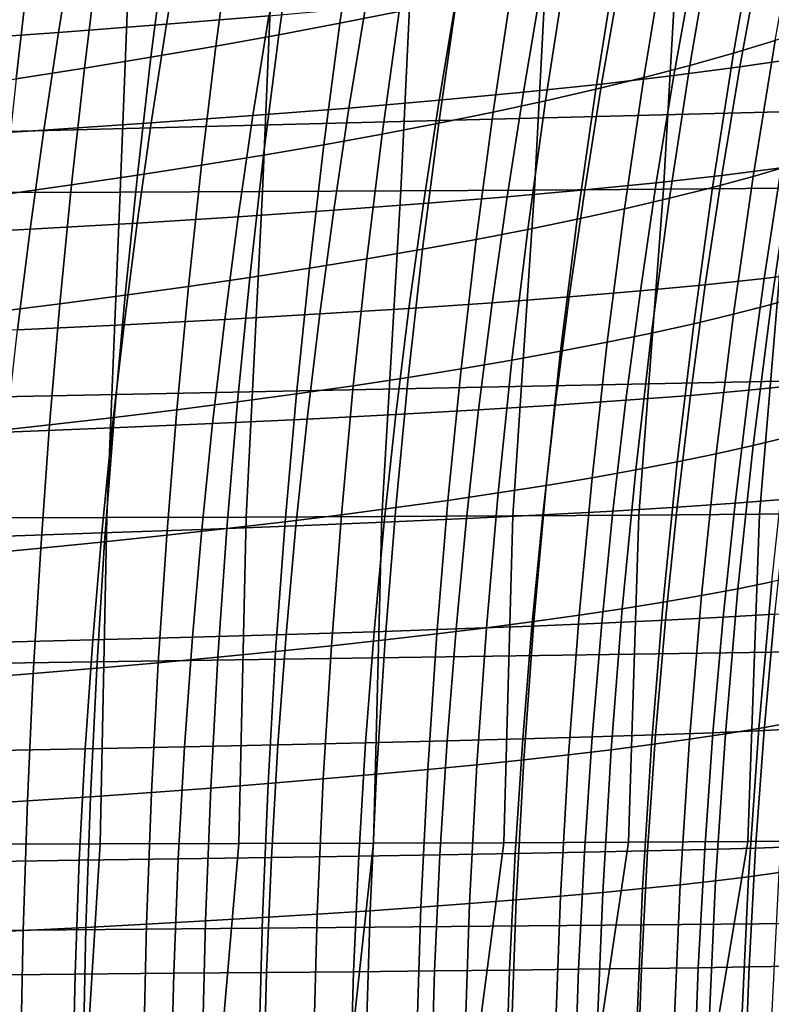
# Model space of a CAD drawing. Header units: metres. Extents: x -248 to 28, y -28 to 28.
# Tile 315 of 507: x -31.34 to -28.32, y 1.32 to 5.27. Entities that reach past the tile are written whole.
import ezdxf

# ---------------------------------------------------------------- set-up
doc = ezdxf.new("R2010")
doc.units = ezdxf.units.M
doc.layers.add('solid_10_061_053_XXX', color=7, linetype='CONTINUOUS')

msp = doc.modelspace()

# ---------------------------------------------------------------- linework, layer by layer
at = {"layer": 'solid_10_061_053_XXX'}
for points in [[(-24.507418, 6.093462, 164.818771), (-31.911707, 5.865194, 166.732239), (-31.86268, 4.810266, 166.928314), (-24.453493, 4.99894, 165.034485)], [(-29.207668, 5.889714, 158.458038), (-28.682396, 5.893461, 158.103165), (-28.758091, 4.590856, 157.938187), (-29.275602, 4.586991, 158.297058)], [(-28.682396, 5.893461, 158.103165), (-28.177883, 5.897862, 157.717789), (-28.262476, 4.595322, 157.548676), (-28.758091, 4.590856, 157.938187)], [(-31.47916, 5.880656, 159.5569), (-30.889435, 5.882091, 159.331528), (-30.940308, 4.578993, 159.17984), (-31.526081, 4.577524, 159.406723)], [(-30.889435, 5.882091, 159.331528), (-30.313047, 5.884058, 159.072891), (-30.368656, 4.58106, 158.918777), (-30.940308, 4.578993, 159.17984)], [(-30.313047, 5.884058, 159.072891), (-29.751839, 5.88659, 158.781525), (-29.813101, 4.583726, 158.624237), (-30.368656, 4.58106, 158.918777)], [(-29.751839, 5.88659, 158.781525), (-29.207668, 5.889714, 158.458038), (-29.275602, 4.586991, 158.297058), (-29.813101, 4.583726, 158.624237)], [(-29.819387, 5.30471, 111.933922), (-29.745371, 5.788652, 111.83902), (-29.987, 5.736142, 111.58667), (-30.057316, 5.257119, 111.68074)], [(-30.057316, 5.257119, 111.68074), (-29.987, 5.736142, 111.58667), (-30.236221, 5.684804, 111.341469), (-30.3029, 5.210566, 111.434669)], [(-28.309841, 5.187455, 114.286041), (-28.212801, 5.72435, 114.19455), (-28.383038, 5.668, 113.890945), (-28.47633, 5.137133, 113.982079)], [(-30.275009, 5.68269, 45.39571), (-30.343103, 5.287189, 45.223957), (-30.754034, 5.253282, 46.372677), (-30.688379, 5.644251, 46.544315)], [(-30.3029, 5.210566, 111.434669), (-30.236221, 5.684804, 111.341469), (-30.492863, 5.634625, 111.103577), (-30.555975, 5.16504, 111.195854)], [(-28.47633, 5.137133, 113.982079), (-28.383038, 5.668, 113.890945), (-28.562387, 5.612787, 113.592941), (-28.651955, 5.087803, 113.68367)], [(-30.688379, 5.644251, 46.544315), (-30.754034, 5.253282, 46.372677), (-31.187731, 5.220308, 47.511147), (-31.124418, 5.606941, 47.682549)], [(-30.555975, 5.16504, 111.195854), (-30.492863, 5.634625, 111.103577), (-30.756752, 5.585588, 110.873116), (-30.816372, 5.120525, 110.964455)], [(-31.124418, 5.606941, 47.682549), (-31.187731, 5.220308, 47.511147), (-31.643848, 5.188234, 48.638573), (-31.582783, 5.570718, 48.809608)], [(-30.816372, 5.120525, 110.964455), (-30.756752, 5.585588, 110.873116), (-31.027719, 5.53768, 110.650261), (-31.083921, 5.077011, 110.740623)], [(-28.651955, 5.087803, 113.68367), (-28.562387, 5.612787, 113.592941), (-28.750666, 5.558698, 113.300735), (-28.836535, 5.039456, 113.391014)], [(-31.083921, 5.077011, 110.740623), (-31.027719, 5.53768, 110.650261), (-31.305592, 5.490883, 110.435135), (-31.358456, 5.034482, 110.524506)], [(-28.836535, 5.039456, 113.391014), (-28.750666, 5.558698, 113.300735), (-28.947681, 5.505723, 113.014549), (-29.029888, 4.992082, 113.104317)], [(-28.128963, 5.554511, 36.964951), (-28.210138, 5.117565, 36.807491), (-28.451122, 5.081524, 38.003754), (-28.372622, 5.512683, 38.162262)], [(-29.029888, 4.992082, 113.104317), (-28.947681, 5.505723, 113.014549), (-29.15325, 5.453847, 112.734566), (-29.231833, 4.94567, 112.823784)], [(-28.372622, 5.512683, 38.162262), (-28.451122, 5.081524, 38.003754), (-28.716606, 5.046618, 39.195793), (-28.640734, 5.472215, 39.355217)], [(-31.358456, 5.034482, 110.524506), (-31.305592, 5.490883, 110.435135), (-31.590212, 5.445184, 110.227921), (-31.639816, 4.992926, 110.316261)], [(-28.640734, 5.472215, 39.355217), (-28.716606, 5.046618, 39.195793), (-29.006523, 5.012749, 40.382706), (-28.933229, 5.432998, 40.542915)], [(-29.231833, 4.94567, 112.823784), (-29.15325, 5.453847, 112.734566), (-29.36718, 5.403062, 112.461006), (-29.442184, 4.90021, 112.549614)], [(-28.933229, 5.432998, 40.542915), (-29.006523, 5.012749, 40.382706), (-29.320766, 4.979826, 41.56361), (-29.249998, 5.394936, 41.724464)], [(-29.442184, 4.90021, 112.549614), (-29.36718, 5.403062, 112.461006), (-29.589285, 5.353354, 112.194061), (-29.660763, 4.855693, 112.282013)], [(-29.249998, 5.394936, 41.724464), (-29.320766, 4.979826, 41.56361), (-29.659081, 4.947804, 42.737667), (-29.590773, 5.357975, 42.899033)], [(-29.590773, 5.357975, 42.899033), (-29.659081, 4.947804, 42.737667), (-30.021154, 4.916645, 43.904057), (-29.955246, 5.322073, 44.065804)], [(-29.660763, 4.855693, 112.282013), (-29.589285, 5.353354, 112.194061), (-29.819387, 5.30471, 111.933922), (-29.88739, 4.812107, 112.021172)], [(-29.955246, 5.322073, 44.065804), (-30.021154, 4.916645, 43.904057), (-30.406685, 4.886312, 45.061966), (-30.343103, 5.287189, 45.223957)], [(-29.88739, 4.812107, 112.021172), (-29.819387, 5.30471, 111.933922), (-30.057316, 5.257119, 111.68074), (-30.121904, 4.769442, 111.767235)], [(-30.343103, 5.287189, 45.223957), (-30.406685, 4.886312, 45.061966), (-30.815363, 4.85677, 46.210571), (-30.754034, 5.253282, 46.372677)], [(-30.754034, 5.253282, 46.372677), (-30.815363, 4.85677, 46.210571), (-31.246887, 4.827983, 47.34906), (-31.187731, 5.220308, 47.511147)], [(-30.121904, 4.769442, 111.767235), (-30.057316, 5.257119, 111.68074), (-30.3029, 5.210566, 111.434669), (-30.364136, 4.727685, 111.520363)], [(-28.244194, 4.687421, 114.678581), (-28.152676, 5.23878, 114.595352), (-28.309841, 5.187455, 114.286041), (-28.39794, 4.642212, 114.369072)], [(-31.187731, 5.220308, 47.511147), (-31.246887, 4.827983, 47.34906), (-31.700918, 4.799918, 48.476624), (-31.643848, 5.188234, 48.638573)], [(-30.364136, 4.727685, 111.520363), (-30.3029, 5.210566, 111.434669), (-30.555975, 5.16504, 111.195854), (-30.613922, 4.686827, 111.280716)], [(-28.39794, 4.642212, 114.369072), (-28.309841, 5.187455, 114.286041), (-28.47633, 5.137133, 113.982079), (-28.561018, 4.597867, 114.06485)], [(-30.613922, 4.686827, 111.280716), (-30.555975, 5.16504, 111.195854), (-30.816372, 5.120525, 110.964455), (-30.871101, 4.646855, 111.048447)], [(-30.871101, 4.646855, 111.048447), (-30.816372, 5.120525, 110.964455), (-31.083921, 5.077011, 110.740623), (-31.135504, 4.607758, 110.823708)], [(-28.561018, 4.597867, 114.06485), (-28.47633, 5.137133, 113.982079), (-28.651955, 5.087803, 113.68367), (-28.733252, 4.554378, 113.766129)], [(-28.210138, 5.117565, 36.807491), (-28.285004, 4.676747, 36.661373), (-28.523592, 4.646208, 37.856354), (-28.451122, 5.081524, 38.003754)], [(-31.135504, 4.607758, 110.823708), (-31.083921, 5.077011, 110.740623), (-31.358456, 5.034482, 110.524506), (-31.406969, 4.569525, 110.606659)], [(-28.733252, 4.554378, 113.766129), (-28.651955, 5.087803, 113.68367), (-28.836535, 5.039456, 113.391014), (-28.914463, 4.511734, 113.473114)], [(-28.451122, 5.081524, 38.003754), (-28.523592, 4.646208, 37.856354), (-28.786713, 4.616594, 39.047245), (-28.716606, 5.046618, 39.195793)], [(-28.914463, 4.511734, 113.473114), (-28.836535, 5.039456, 113.391014), (-29.029888, 4.992082, 113.104317), (-29.104475, 4.469929, 113.186005)], [(-28.716606, 5.046618, 39.195793), (-28.786713, 4.616594, 39.047245), (-29.074301, 4.587818, 40.233147), (-29.006523, 5.012749, 40.382706)], [(-24.453493, 4.99894, 165.034485), (-31.86268, 4.810266, 166.928314), (-31.823288, 3.748521, 167.085724), (-24.410181, 3.89646, 165.207626)], [(-29.006523, 5.012749, 40.382706), (-29.074301, 4.587818, 40.233147), (-29.386259, 4.559798, 41.41317), (-29.320766, 4.979826, 41.56361)], [(-29.104475, 4.469929, 113.186005), (-29.029888, 4.992082, 113.104317), (-29.231833, 4.94567, 112.823784), (-29.303112, 4.428953, 112.905006)], [(-29.659081, 4.947804, 42.737667), (-29.72233, 4.532492, 42.586487), (-30.082212, 4.505869, 43.752277), (-30.021154, 4.916645, 43.904057)], [(-29.320766, 4.979826, 41.56361), (-29.386259, 4.559798, 41.41317), (-29.72233, 4.532492, 42.586487), (-29.659081, 4.947804, 42.737667)], [(-29.303112, 4.428953, 112.905006), (-29.231833, 4.94567, 112.823784), (-29.442184, 4.90021, 112.549614), (-29.510195, 4.388797, 112.630318)], [(-30.021154, 4.916645, 43.904057), (-30.082212, 4.505869, 43.752277), (-30.465611, 4.479897, 44.909718), (-30.406685, 4.886312, 45.061966)], [(-30.406685, 4.886312, 45.061966), (-30.465611, 4.479897, 44.909718), (-30.872219, 4.454545, 46.057991), (-30.815363, 4.85677, 46.210571)], [(-29.510195, 4.388797, 112.630318), (-29.442184, 4.90021, 112.549614), (-29.660763, 4.855693, 112.282013), (-29.725552, 4.349454, 112.362144)], [(-31.246887, 4.827983, 47.34906), (-31.301739, 4.429782, 47.196278), (-31.753841, 4.405581, 48.32378), (-31.700918, 4.799918, 48.476624)], [(-30.815363, 4.85677, 46.210571), (-30.872219, 4.454545, 46.057991), (-31.301739, 4.429782, 47.196278), (-31.246887, 4.827983, 47.34906)], [(-29.725552, 4.349454, 112.362144), (-29.660763, 4.855693, 112.282013), (-29.88739, 4.812107, 112.021172), (-29.949007, 4.310915, 112.10067)], [(-29.949007, 4.310915, 112.10067), (-29.88739, 4.812107, 112.021172), (-30.121904, 4.769442, 111.767235), (-30.180401, 4.27317, 111.846062)], [(-30.180401, 4.27317, 111.846062), (-30.121904, 4.769442, 111.767235), (-30.364136, 4.727685, 111.520363), (-30.419573, 4.236208, 111.598473)], [(-30.419573, 4.236208, 111.598473), (-30.364136, 4.727685, 111.520363), (-30.613922, 4.686827, 111.280716), (-30.666363, 4.200022, 111.358063)], [(-28.071014, 4.7083, 35.4632), (-28.141594, 4.258138, 35.329979), (-28.353449, 4.231977, 36.526531), (-28.285004, 4.676747, 36.661373)], [(-28.184868, 4.167858, 115.06778), (-28.099964, 4.733503, 114.993126), (-28.244194, 4.687421, 114.678581), (-28.326025, 4.127956, 114.753174)], [(-30.666363, 4.200022, 111.358063), (-30.613922, 4.686827, 111.280716), (-30.871101, 4.646855, 111.048447), (-30.920607, 4.1646, 111.124992)], [(-28.285004, 4.676747, 36.661373), (-28.353449, 4.231977, 36.526531), (-28.589912, 4.206631, 37.720016), (-28.523592, 4.646208, 37.856354)], [(-28.326025, 4.127956, 114.753174), (-28.244194, 4.687421, 114.678581), (-28.39794, 4.642212, 114.369072), (-28.4767, 4.088793, 114.44355)], [(-30.920607, 4.1646, 111.124992), (-30.871101, 4.646855, 111.048447), (-31.135504, 4.607758, 110.823708), (-31.182148, 4.129934, 110.899422)], [(-28.523592, 4.646208, 37.856354), (-28.589912, 4.206631, 37.720016), (-28.850925, 4.182019, 38.909542), (-28.786713, 4.616594, 39.047245)], [(-28.4767, 4.088793, 114.44355), (-28.39794, 4.642212, 114.369072), (-28.561018, 4.597867, 114.06485), (-28.636709, 4.050361, 114.139168)], [(-31.182148, 4.129934, 110.899422), (-31.135504, 4.607758, 110.823708), (-31.406969, 4.569525, 110.606659), (-31.450823, 4.096014, 110.681511)], [(-29.362677, 3.278167, 158.199509), (-29.275602, 4.586991, 158.297058), (-28.758091, 4.590856, 157.938187), (-28.856552, 3.2814, 157.844803)], [(-28.786713, 4.616594, 39.047245), (-28.850925, 4.182019, 38.909542), (-29.136427, 4.158062, 40.094212), (-29.074301, 4.587818, 40.233147)], [(-28.856552, 3.2814, 157.844803), (-28.758091, 4.590856, 157.938187), (-28.262476, 4.595322, 157.548676), (-28.37244, 3.285102, 157.460114)], [(-28.636709, 4.050361, 114.139168), (-28.561018, 4.597867, 114.06485), (-28.733252, 4.554378, 113.766129), (-28.805885, 4.012652, 113.840233)], [(-28.37244, 3.285102, 157.460114), (-28.262476, 4.595322, 157.548676), (-27.790615, 4.600389, 157.12973), (-27.912138, 3.28926, 157.046738)], [(-31.569359, 3.270196, 159.296906), (-31.526081, 4.577524, 159.406723), (-30.940308, 4.578993, 159.17984), (-30.994272, 3.271418, 159.072662)], [(-30.994272, 3.271418, 159.072662), (-30.940308, 4.578993, 159.17984), (-30.368656, 4.58106, 158.918777), (-30.433472, 3.273163, 158.814438)], [(-30.433472, 3.273163, 158.814438), (-30.368656, 4.58106, 158.918777), (-29.813101, 4.583726, 158.624237), (-29.888954, 3.275417, 158.523087)], [(-29.888954, 3.275417, 158.523087), (-29.813101, 4.583726, 158.624237), (-29.275602, 4.586991, 158.297058), (-29.362677, 3.278167, 158.199509)], [(-29.386259, 4.559798, 41.41317), (-29.446325, 4.134687, 41.273148), (-29.780369, 4.111859, 42.445511), (-29.72233, 4.532492, 42.586487)], [(-29.074301, 4.587818, 40.233147), (-29.136427, 4.158062, 40.094212), (-29.446325, 4.134687, 41.273148), (-29.386259, 4.559798, 41.41317)], [(-28.805885, 4.012652, 113.840233), (-28.733252, 4.554378, 113.766129), (-28.914463, 4.511734, 113.473114), (-28.984056, 3.975661, 113.546951)], [(-29.72233, 4.532492, 42.586487), (-29.780369, 4.111859, 42.445511), (-30.138264, 4.089549, 43.610485), (-30.082212, 4.505869, 43.752277)], [(-28.984056, 3.975661, 113.546951), (-28.914463, 4.511734, 113.473114), (-29.104475, 4.469929, 113.186005), (-29.171053, 3.939378, 113.259514)], [(-30.465611, 4.479897, 44.909718), (-30.519714, 4.067732, 44.76725), (-30.924429, 4.04638, 45.914986), (-30.872219, 4.454545, 46.057991)], [(-30.082212, 4.505869, 43.752277), (-30.138264, 4.089549, 43.610485), (-30.519714, 4.067732, 44.76725), (-30.465611, 4.479897, 44.909718)], [(-29.171053, 3.939378, 113.259514), (-29.104475, 4.469929, 113.186005), (-29.303112, 4.428953, 112.905006), (-29.366701, 3.903798, 112.978134)], [(-31.301739, 4.429782, 47.196278), (-31.352112, 4.025466, 47.052876), (-31.802439, 4.004968, 48.180119), (-31.753841, 4.405581, 48.32378)], [(-30.872219, 4.454545, 46.057991), (-30.924429, 4.04638, 45.914986), (-31.352112, 4.025466, 47.052876), (-31.301739, 4.429782, 47.196278)], [(-29.366701, 3.903798, 112.978134), (-29.303112, 4.428953, 112.905006), (-29.510195, 4.388797, 112.630318), (-29.570833, 3.868913, 112.703011)], [(-29.570833, 3.868913, 112.703011), (-29.510195, 4.388797, 112.630318), (-29.725552, 4.349454, 112.362144), (-29.783278, 3.834716, 112.434341)], [(-29.783278, 3.834716, 112.434341), (-29.725552, 4.349454, 112.362144), (-29.949007, 4.310915, 112.10067), (-30.00387, 3.8012, 112.172318)], [(-30.23245, 3.768356, 111.917107), (-30.180401, 4.27317, 111.846062), (-30.419573, 4.236208, 111.598473), (-30.468863, 3.736177, 111.668869)], [(-30.00387, 3.8012, 112.172318), (-29.949007, 4.310915, 112.10067), (-30.180401, 4.27317, 111.846062), (-30.23245, 3.768356, 111.917107)], [(-30.468863, 3.736177, 111.668869), (-30.419573, 4.236208, 111.598473), (-30.666363, 4.200022, 111.358063), (-30.712952, 3.704656, 111.427765)], [(-28.353449, 4.231977, 36.526531), (-28.415289, 3.782995, 36.403141), (-28.649879, 3.762491, 37.594952), (-28.589912, 4.206631, 37.720016)], [(-28.141594, 4.258138, 35.329979), (-28.205307, 3.804131, 35.208389), (-28.415289, 3.782995, 36.403141), (-28.353449, 4.231977, 36.526531)], [(-30.712952, 3.704656, 111.427765), (-30.666363, 4.200022, 111.358063), (-30.920607, 4.1646, 111.124992), (-30.96456, 3.673783, 111.193962)], [(-28.589912, 4.206631, 37.720016), (-28.649879, 3.762491, 37.594952), (-28.909023, 3.74255, 38.782932), (-28.850925, 4.182019, 38.909542)], [(-30.96456, 3.673783, 111.193962), (-30.920607, 4.1646, 111.124992), (-31.182148, 4.129934, 110.899422), (-31.22353, 3.643551, 110.967621)], [(-29.136427, 4.158062, 40.094212), (-29.192663, 3.7231, 39.96619), (-29.500713, 3.704077, 41.143852), (-29.446325, 4.134687, 41.273148)], [(-28.850925, 4.182019, 38.909542), (-28.909023, 3.74255, 38.782932), (-29.192663, 3.7231, 39.96619), (-29.136427, 4.158062, 40.094212)], [(-28.259342, 3.594379, 115.133621), (-28.184868, 4.167858, 115.06778), (-28.326025, 4.127956, 114.753174), (-28.397779, 3.560566, 114.819046)], [(-31.22353, 3.643551, 110.967621), (-31.182148, 4.129934, 110.899422), (-31.450823, 4.096014, 110.681511), (-31.489704, 3.613952, 110.748901)], [(-29.446325, 4.134687, 41.273148), (-29.500713, 3.704077, 41.143852), (-29.83293, 3.685451, 42.315079), (-29.780369, 4.111859, 42.445511)], [(-28.397779, 3.560566, 114.819046), (-28.326025, 4.127956, 114.753174), (-28.4767, 4.088793, 114.44355), (-28.545727, 3.527365, 114.509415)], [(-30.138264, 4.089549, 43.610485), (-30.189024, 3.667197, 43.479057), (-30.568708, 3.649294, 44.634968), (-30.519714, 4.067732, 44.76725)], [(-29.780369, 4.111859, 42.445511), (-29.83293, 3.685451, 42.315079), (-30.189024, 3.667197, 43.479057), (-30.138264, 4.089549, 43.610485)], [(-28.545727, 3.527365, 114.509415), (-28.4767, 4.088793, 114.44355), (-28.636709, 4.050361, 114.139168), (-28.703012, 3.494767, 114.204956)], [(-30.924429, 4.04638, 45.914986), (-30.971693, 3.631719, 45.78199), (-31.397694, 3.614449, 46.919308), (-31.352112, 4.025466, 47.052876)], [(-30.519714, 4.067732, 44.76725), (-30.568708, 3.649294, 44.634968), (-30.971693, 3.631719, 45.78199), (-30.924429, 4.04638, 45.914986)], [(-28.703012, 3.494767, 114.204956), (-28.636709, 4.050361, 114.139168), (-28.805885, 4.012652, 113.840233), (-28.869469, 3.462769, 113.905899)], [(-28.869469, 3.462769, 113.905899), (-28.805885, 4.012652, 113.840233), (-28.984056, 3.975661, 113.546951), (-29.044933, 3.431363, 113.612427)], [(-29.044933, 3.431363, 113.612427), (-28.984056, 3.975661, 113.546951), (-29.171053, 3.939378, 113.259514), (-29.22924, 3.400545, 113.324745)], [(-29.22924, 3.400545, 113.324745), (-29.171053, 3.939378, 113.259514), (-29.366701, 3.903798, 112.978134), (-29.422226, 3.370307, 113.043068)], [(-24.410181, 3.89646, 165.207626), (-31.823288, 3.748521, 167.085724), (-31.793613, 2.681425, 167.204163), (-24.377569, 2.78773, 165.337921)], [(-29.422226, 3.370307, 113.043068), (-29.366701, 3.903798, 112.978134), (-29.570833, 3.868913, 112.703011), (-29.623726, 3.340646, 112.767578)], [(-29.623726, 3.340646, 112.767578), (-29.570833, 3.868913, 112.703011), (-29.783278, 3.834716, 112.434341), (-29.833574, 3.311554, 112.498497)], [(-30.051615, 3.283026, 112.235992), (-30.00387, 3.8012, 112.172318), (-30.23245, 3.768356, 111.917107), (-30.277693, 3.255055, 111.980247)], [(-29.833574, 3.311554, 112.498497), (-29.783278, 3.834716, 112.434341), (-30.00387, 3.8012, 112.172318), (-30.051615, 3.283026, 112.235992)], [(-28.205307, 3.804131, 35.208389), (-28.261965, 3.345998, 35.09866), (-28.470318, 3.32947, 36.291477), (-28.415289, 3.782995, 36.403141)], [(-30.277693, 3.255055, 111.980247), (-30.23245, 3.768356, 111.917107), (-30.468863, 3.736177, 111.668869), (-30.511656, 3.227635, 111.73143)], [(-28.649879, 3.762491, 37.594952), (-28.703264, 3.313413, 37.481476), (-28.960754, 3.297765, 38.667767), (-28.909023, 3.74255, 38.782932)], [(-28.415289, 3.782995, 36.403141), (-28.470318, 3.32947, 36.291477), (-28.703264, 3.313413, 37.481476), (-28.649879, 3.762491, 37.594952)], [(-30.511656, 3.227635, 111.73143), (-30.468863, 3.736177, 111.668869), (-30.712952, 3.704656, 111.427765), (-30.753349, 3.20076, 111.489693)], [(-29.192663, 3.7231, 39.96619), (-29.242739, 3.282465, 39.849468), (-29.549135, 3.267457, 41.025707), (-29.500713, 3.704077, 41.143852)], [(-28.909023, 3.74255, 38.782932), (-28.960754, 3.297765, 38.667767), (-29.242739, 3.282465, 39.849468), (-29.192663, 3.7231, 39.96619)], [(-30.753349, 3.20076, 111.489693), (-30.712952, 3.704656, 111.427765), (-30.96456, 3.673783, 111.193962), (-31.002623, 3.174423, 111.255219)], [(-29.83293, 3.685451, 42.315079), (-29.879707, 3.252715, 42.195656), (-30.234173, 3.238219, 43.35849), (-30.189024, 3.667197, 43.479057)], [(-29.500713, 3.704077, 41.143852), (-29.549135, 3.267457, 41.025707), (-29.879707, 3.252715, 42.195656), (-29.83293, 3.685451, 42.315079)], [(-31.259325, 3.148617, 111.028168), (-31.22353, 3.643551, 110.967621), (-31.489704, 3.613952, 110.748901), (-31.5233, 3.123336, 110.808708)], [(-31.002623, 3.174423, 111.255219), (-30.96456, 3.673783, 111.193962), (-31.22353, 3.643551, 110.967621), (-31.259325, 3.148617, 111.028168)], [(-30.568708, 3.649294, 44.634968), (-30.612249, 3.22395, 44.513401), (-31.013659, 3.209891, 45.659565), (-30.971693, 3.631719, 45.78199)], [(-30.189024, 3.667197, 43.479057), (-30.234173, 3.238219, 43.35849), (-30.612249, 3.22395, 44.513401), (-30.568708, 3.649294, 44.634968)], [(-30.971693, 3.631719, 45.78199), (-31.013659, 3.209891, 45.659565), (-31.438116, 3.196023, 46.796169), (-31.397694, 3.614449, 46.919308)], [(-28.459066, 2.985434, 114.876144), (-28.397779, 3.560566, 114.819046), (-28.545727, 3.527365, 114.509415), (-28.604635, 2.958095, 114.566574)], [(-28.322998, 3.013263, 115.190598), (-28.259342, 3.594379, 115.133621), (-28.397779, 3.560566, 114.819046), (-28.459066, 2.985434, 114.876144)], [(-28.604635, 2.958095, 114.566574), (-28.545727, 3.527365, 114.509415), (-28.703012, 3.494767, 114.204956), (-28.759537, 2.931241, 114.262131)], [(-28.759537, 2.931241, 114.262131), (-28.703012, 3.494767, 114.204956), (-28.869469, 3.462769, 113.905899), (-28.923611, 2.904867, 113.96302)], [(-28.923611, 2.904867, 113.96302), (-28.869469, 3.462769, 113.905899), (-29.044933, 3.431363, 113.612427), (-29.096703, 2.878969, 113.669449)], [(-29.096703, 2.878969, 113.669449), (-29.044933, 3.431363, 113.612427), (-29.22924, 3.400545, 113.324745), (-29.27865, 2.853543, 113.381607)], [(-29.469301, 2.828583, 113.099693), (-29.422226, 3.370307, 113.043068), (-29.623726, 3.340646, 112.767578), (-29.668493, 2.804085, 112.823921)], [(-29.27865, 2.853543, 113.381607), (-29.22924, 3.400545, 113.324745), (-29.422226, 3.370307, 113.043068), (-29.469301, 2.828583, 113.099693)], [(-29.668493, 2.804085, 112.823921), (-29.623726, 3.340646, 112.767578), (-29.833574, 3.311554, 112.498497), (-29.876072, 2.780046, 112.554489)], [(-28.470318, 3.32947, 36.291477), (-28.518322, 2.871074, 36.191807), (-28.74983, 2.85902, 37.37989), (-28.703264, 3.313413, 37.481476)], [(-28.261965, 3.345998, 35.09866), (-28.311382, 2.883459, 35.001015), (-28.518322, 2.871074, 36.191807), (-28.470318, 3.32947, 36.291477)], [(-30.091881, 2.756459, 112.29158), (-30.051615, 3.283026, 112.235992), (-30.277693, 3.255055, 111.980247), (-30.315773, 2.73332, 112.035362)], [(-29.876072, 2.780046, 112.554489), (-29.833574, 3.311554, 112.498497), (-30.051615, 3.283026, 112.235992), (-30.091881, 2.756459, 112.29158)], [(-28.960754, 3.297765, 38.667767), (-29.005865, 2.847243, 38.564392), (-29.286379, 2.835692, 39.744434), (-29.242739, 3.282465, 39.849468)], [(-28.703264, 3.313413, 37.481476), (-28.74983, 2.85902, 37.37989), (-29.005865, 2.847243, 38.564392), (-28.960754, 3.297765, 38.667767)], [(-28.418924, 1.969877, 157.378403), (-28.898073, 1.967411, 157.764557), (-28.856552, 3.2814, 157.844803), (-28.37244, 3.285102, 157.460114)], [(-27.964111, 1.972631, 156.963684), (-28.418924, 1.969877, 157.378403), (-28.37244, 3.285102, 157.460114), (-27.912138, 3.28926, 157.046738)], [(-31.021011, 1.960711, 158.99733), (-31.593479, 1.959898, 159.222061), (-31.569359, 3.270196, 159.296906), (-30.994272, 3.271418, 159.072662)], [(-30.463205, 1.961883, 158.738235), (-31.021011, 1.960711, 158.99733), (-30.994272, 3.271418, 159.072662), (-30.433472, 3.273163, 158.814438)], [(-30.315773, 2.73332, 112.035362), (-30.277693, 3.255055, 111.980247), (-30.511656, 3.227635, 111.73143), (-30.5476, 2.710624, 111.786018)], [(-29.922123, 1.9634, 158.445694), (-30.463205, 1.961883, 158.738235), (-30.433472, 3.273163, 158.814438), (-29.888954, 3.275417, 158.523087)], [(-29.879707, 3.252715, 42.195656), (-29.920391, 2.813099, 42.0877), (-30.273384, 2.802021, 43.249283), (-30.234173, 3.238219, 43.35849)], [(-29.399765, 1.965247, 158.120743), (-29.922123, 1.9634, 158.445694), (-29.888954, 3.275417, 158.523087), (-29.362677, 3.278167, 158.199509)], [(-29.549135, 3.267457, 41.025707), (-29.591299, 2.824318, 40.919144), (-29.920391, 2.813099, 42.0877), (-29.879707, 3.252715, 42.195656)], [(-29.242739, 3.282465, 39.849468), (-29.286379, 2.835692, 39.744434), (-29.591299, 2.824318, 40.919144), (-29.549135, 3.267457, 41.025707)], [(-28.898073, 1.967411, 157.764557), (-29.399765, 1.965247, 158.120743), (-29.362677, 3.278167, 158.199509), (-28.856552, 3.2814, 157.844803)], [(-31.013659, 3.209891, 45.659565), (-31.049971, 2.780226, 45.548275), (-31.473017, 2.769478, 46.684059), (-31.438116, 3.196023, 46.796169)], [(-30.612249, 3.22395, 44.513401), (-30.650002, 2.791068, 44.40308), (-31.049971, 2.780226, 45.548275), (-31.013659, 3.209891, 45.659565)], [(-30.5476, 2.710624, 111.786018), (-30.511656, 3.227635, 111.73143), (-30.753349, 3.20076, 111.489693), (-30.787214, 2.688366, 111.543724)], [(-30.234173, 3.238219, 43.35849), (-30.273384, 2.802021, 43.249283), (-30.650002, 2.791068, 44.40308), (-30.612249, 3.22395, 44.513401)], [(-31.034468, 2.66654, 111.308632), (-31.002623, 3.174423, 111.255219), (-31.259325, 3.148617, 111.028168), (-31.289211, 2.645142, 111.080933)], [(-30.787214, 2.688366, 111.543724), (-30.753349, 3.20076, 111.489693), (-31.002623, 3.174423, 111.255219), (-31.034468, 2.66654, 111.308632)], [(-31.289211, 2.645142, 111.080933), (-31.259325, 3.148617, 111.028168), (-31.5233, 3.123336, 110.808708), (-31.551296, 2.624167, 110.860779)], [(-28.375446, 2.424706, 115.238632), (-28.322998, 3.013263, 115.190598), (-28.459066, 2.985434, 114.876144), (-28.509495, 2.402741, 114.924377)], [(-28.251053, 2.447054, 115.557465), (-28.196602, 3.041588, 115.509674), (-28.322998, 3.013263, 115.190598), (-28.375446, 2.424706, 115.238632)], [(-28.509495, 2.402741, 114.924377), (-28.459066, 2.985434, 114.876144), (-28.604635, 2.958095, 114.566574), (-28.65303, 2.381151, 114.61496)], [(-28.805891, 2.359935, 114.310608), (-28.759537, 2.931241, 114.262131), (-28.923611, 2.904867, 113.96302), (-28.967924, 2.339087, 114.011528)], [(-28.65303, 2.381151, 114.61496), (-28.604635, 2.958095, 114.566574), (-28.759537, 2.931241, 114.262131), (-28.805891, 2.359935, 114.310608)], [(-28.967924, 2.339087, 114.011528), (-28.923611, 2.904867, 113.96302), (-29.096703, 2.878969, 113.669449), (-29.138977, 2.318605, 113.717918)], [(-28.129059, 2.896227, 33.808399), (-28.172234, 2.425246, 33.725254), (-28.353374, 2.416234, 34.915688), (-28.311382, 2.883459, 35.001015)], [(-29.318903, 2.298486, 113.429985), (-29.27865, 2.853543, 113.381607), (-29.469301, 2.828583, 113.099693), (-29.507547, 2.278726, 113.147926)], [(-29.138977, 2.318605, 113.717918), (-29.096703, 2.878969, 113.669449), (-29.27865, 2.853543, 113.381607), (-29.318903, 2.298486, 113.429985)], [(-28.74983, 2.85902, 37.37989), (-28.789349, 2.398936, 37.290516), (-29.044102, 2.390562, 38.473164), (-29.005865, 2.847243, 38.564392)], [(-28.518322, 2.871074, 36.191807), (-28.559093, 2.407479, 36.104401), (-28.789349, 2.398936, 37.290516), (-28.74983, 2.85902, 37.37989)], [(-28.311382, 2.883459, 35.001015), (-28.353374, 2.416234, 34.915688), (-28.559093, 2.407479, 36.104401), (-28.518322, 2.871074, 36.191807)], [(-29.920391, 2.813099, 42.0877), (-29.954676, 2.366052, 41.991676), (-30.306335, 2.358011, 43.151928), (-30.273384, 2.802021, 43.249283)], [(-29.591299, 2.824318, 40.919144), (-29.626913, 2.374149, 40.824585), (-29.954676, 2.366052, 41.991676), (-29.920391, 2.813099, 42.0877)], [(-29.507547, 2.278726, 113.147926), (-29.469301, 2.828583, 113.099693), (-29.668493, 2.804085, 112.823921), (-29.704763, 2.25932, 112.871933)], [(-29.286379, 2.835692, 39.744434), (-29.323313, 2.382313, 39.651474), (-29.626913, 2.374149, 40.824585), (-29.591299, 2.824318, 40.919144)], [(-29.005865, 2.847243, 38.564392), (-29.044102, 2.390562, 38.473164), (-29.323313, 2.382313, 39.651474), (-29.286379, 2.835692, 39.744434)], [(-24.377569, 2.78773, 165.337921), (-31.793613, 2.681425, 167.204163), (-31.773745, 1.610465, 167.283325), (-24.355747, 1.67449, 165.425003)], [(-31.049971, 2.780226, 45.548275), (-31.08028, 2.342049, 45.448689), (-31.502031, 2.334105, 46.583569), (-31.473017, 2.769478, 46.684059)], [(-30.650002, 2.791068, 44.40308), (-30.681625, 2.350014, 44.304539), (-31.08028, 2.342049, 45.448689), (-31.049971, 2.780226, 45.548275)], [(-30.273384, 2.802021, 43.249283), (-30.306335, 2.358011, 43.151928), (-30.681625, 2.350014, 44.304539), (-30.650002, 2.791068, 44.40308)], [(-29.910397, 2.240268, 112.602211), (-29.876072, 2.780046, 112.554489), (-30.091881, 2.756459, 112.29158), (-30.124302, 2.221563, 112.338951)], [(-29.704763, 2.25932, 112.871933), (-29.668493, 2.804085, 112.823921), (-29.876072, 2.780046, 112.554489), (-29.910397, 2.240268, 112.602211)], [(-30.346333, 2.203204, 112.082329), (-30.315773, 2.73332, 112.035362), (-30.5476, 2.710624, 111.786018), (-30.576349, 2.185185, 111.832527)], [(-30.124302, 2.221563, 112.338951), (-30.091881, 2.756459, 112.29158), (-30.315773, 2.73332, 112.035362), (-30.346333, 2.203204, 112.082329)], [(-30.576349, 2.185185, 111.832527), (-30.5476, 2.710624, 111.786018), (-30.787214, 2.688366, 111.543724), (-30.814205, 2.167504, 111.589714)], [(-31.059757, 2.150155, 111.354065), (-31.034468, 2.66654, 111.308632), (-31.289211, 2.645142, 111.080933), (-31.312864, 2.133137, 111.125763)], [(-30.814205, 2.167504, 111.589714), (-30.787214, 2.688366, 111.543724), (-31.034468, 2.66654, 111.308632), (-31.059757, 2.150155, 111.354065)], [(-31.312864, 2.133137, 111.125763), (-31.289211, 2.645142, 111.080933), (-31.551296, 2.624167, 110.860779), (-31.57338, 2.116444, 110.904984)], [(-28.353374, 2.416234, 34.915688), (-28.387754, 1.944042, 34.842907), (-28.592422, 1.938355, 36.02953), (-28.559093, 2.407479, 36.104401)], [(-28.4163, 1.828906, 115.277664), (-28.375446, 2.424706, 115.238632), (-28.509495, 2.402741, 114.924377), (-28.548676, 1.812669, 114.963684)], [(-28.293556, 1.845416, 115.596169), (-28.251053, 2.447054, 115.557465), (-28.375446, 2.424706, 115.238632), (-28.4163, 1.828906, 115.277664)], [(-28.172234, 2.425246, 33.725254), (-28.207617, 1.949882, 33.654655), (-28.387754, 1.944042, 34.842907), (-28.353374, 2.416234, 34.915688)], [(-29.626913, 2.374149, 40.824585), (-29.655685, 1.916439, 40.742458), (-29.98225, 1.91102, 41.908043), (-29.954676, 2.366052, 41.991676)], [(-29.323313, 2.382313, 39.651474), (-29.353268, 1.921861, 39.57098), (-29.655685, 1.916439, 40.742458), (-29.626913, 2.374149, 40.824585)], [(-29.044102, 2.390562, 38.473164), (-29.075212, 1.927299, 38.394428), (-29.353268, 1.921861, 39.57098), (-29.323313, 2.382313, 39.651474)], [(-28.789349, 2.398936, 37.290516), (-28.821587, 1.932786, 37.213654), (-29.075212, 1.927299, 38.394428), (-29.044102, 2.390562, 38.473164)], [(-28.690523, 1.796702, 114.654495), (-28.65303, 2.381151, 114.61496), (-28.805891, 2.359935, 114.310608), (-28.841686, 1.781004, 114.350304)], [(-28.559093, 2.407479, 36.104401), (-28.592422, 1.938355, 36.02953), (-28.821587, 1.932786, 37.213654), (-28.789349, 2.398936, 37.290516)], [(-28.548676, 1.812669, 114.963684), (-28.509495, 2.402741, 114.924377), (-28.65303, 2.381151, 114.61496), (-28.690523, 1.796702, 114.654495)], [(-31.08028, 2.342049, 45.448689), (-31.104235, 1.894691, 45.361362), (-31.524796, 1.889195, 46.495296), (-31.502031, 2.334105, 46.583569)], [(-30.681625, 2.350014, 44.304539), (-30.706783, 1.900155, 44.218304), (-31.104235, 1.894691, 45.361362), (-31.08028, 2.342049, 45.448689)], [(-30.306335, 2.358011, 43.151928), (-30.332703, 1.905595, 43.066929), (-30.706783, 1.900155, 44.218304), (-30.681625, 2.350014, 44.304539)], [(-29.954676, 2.366052, 41.991676), (-29.98225, 1.91102, 41.908043), (-30.332703, 1.905595, 43.066929), (-30.306335, 2.358011, 43.151928)], [(-29.002016, 1.76557, 114.051323), (-28.967924, 2.339087, 114.011528), (-29.138977, 2.318605, 113.717918), (-29.171371, 1.7504, 113.757759)], [(-28.841686, 1.781004, 114.350304), (-28.805891, 2.359935, 114.310608), (-28.967924, 2.339087, 114.011528), (-29.002016, 1.76557, 114.051323)], [(-29.349609, 1.735489, 113.469795), (-29.318903, 2.298486, 113.429985), (-29.507547, 2.278726, 113.147926), (-29.536587, 1.720837, 113.187645)], [(-29.171371, 1.7504, 113.757759), (-29.138977, 2.318605, 113.717918), (-29.318903, 2.298486, 113.429985), (-29.349609, 1.735489, 113.469795)], [(-29.732159, 1.70644, 112.911491), (-29.704763, 2.25932, 112.871933), (-29.910397, 2.240268, 112.602211), (-29.93618, 1.692297, 112.641548)], [(-29.536587, 1.720837, 113.187645), (-29.507547, 2.278726, 113.147926), (-29.704763, 2.25932, 112.871933), (-29.732159, 1.70644, 112.911491)], [(-30.148514, 1.678405, 112.377998), (-30.124302, 2.221563, 112.338951), (-30.346333, 2.203204, 112.082329), (-30.369017, 1.66476, 112.121033)], [(-29.93618, 1.692297, 112.641548), (-29.910397, 2.240268, 112.602211), (-30.124302, 2.221563, 112.338951), (-30.148514, 1.678405, 112.377998)], [(-30.597551, 1.651361, 111.870819), (-30.576349, 2.185185, 111.832527), (-30.814205, 2.167504, 111.589714), (-30.833979, 1.638205, 111.627548)], [(-30.369017, 1.66476, 112.121033), (-30.346333, 2.203204, 112.082329), (-30.576349, 2.185185, 111.832527), (-30.597551, 1.651361, 111.870819)], [(-31.078161, 1.625289, 111.391396), (-31.059757, 2.150155, 111.354065), (-31.312864, 2.133137, 111.125763), (-31.32996, 1.61261, 111.162544)], [(-30.833979, 1.638205, 111.627548), (-30.814205, 2.167504, 111.589714), (-31.059757, 2.150155, 111.354065), (-31.078161, 1.625289, 111.391396)], [(-31.32996, 1.61261, 111.162544), (-31.312864, 2.133137, 111.125763), (-31.57338, 2.116444, 110.904984), (-31.589235, 1.600166, 110.94117)], [(-31.640133, 0.647802, 159.197098), (-31.593479, 1.959898, 159.222061), (-31.021011, 1.960711, 158.99733), (-31.102011, 0.648056, 158.988556)], [(-31.102011, 0.648056, 158.988556), (-31.021011, 1.960711, 158.99733), (-30.463205, 1.961883, 158.738235), (-30.576794, 0.648422, 158.749374)], [(-30.576794, 0.648422, 158.749374), (-30.463205, 1.961883, 158.738235), (-29.922123, 1.9634, 158.445694), (-30.066223, 0.648896, 158.480316)], [(-30.066223, 0.648896, 158.480316), (-29.922123, 1.9634, 158.445694), (-29.399765, 1.965247, 158.120743), (-29.571995, 0.649473, 158.182297)], [(-29.571995, 0.649473, 158.182297), (-29.399765, 1.965247, 158.120743), (-28.898073, 1.967411, 157.764557), (-29.095757, 0.650148, 157.856277)], [(-29.095757, 0.650148, 157.856277), (-28.898073, 1.967411, 157.764557), (-28.418924, 1.969877, 157.378403), (-28.639086, 0.650916, 157.503357)], [(-28.592422, 1.938355, 36.02953), (-28.618097, 1.463373, 35.967461), (-28.84631, 1.460193, 37.149624), (-28.821587, 1.932786, 37.213654)], [(-28.639086, 0.650916, 157.503357), (-28.418924, 1.969877, 157.378403), (-27.964111, 1.972631, 156.963684), (-28.203506, 0.651772, 157.124695)], [(-28.387754, 1.944042, 34.842907), (-28.414335, 1.466603, 34.782898), (-28.618097, 1.463373, 35.967461), (-28.592422, 1.938355, 36.02953)], [(-28.207617, 1.949882, 33.654655), (-28.23505, 1.469907, 33.59679), (-28.414335, 1.466603, 34.782898), (-28.387754, 1.944042, 34.842907)], [(-30.706783, 1.900155, 44.218304), (-30.725136, 1.440857, 44.144913), (-31.121479, 1.437479, 45.286865), (-31.104235, 1.894691, 45.361362)], [(-30.332703, 1.905595, 43.066929), (-30.352161, 1.444179, 42.994778), (-30.725136, 1.440857, 44.144913), (-30.706783, 1.900155, 44.218304)], [(-29.98225, 1.91102, 41.908043), (-30.00281, 1.447451, 41.837265), (-30.352161, 1.444179, 42.994778), (-30.332703, 1.905595, 43.066929)], [(-29.655685, 1.916439, 40.742458), (-29.677328, 1.45068, 40.673183), (-30.00281, 1.447451, 41.837265), (-29.98225, 1.91102, 41.908043)], [(-29.353268, 1.921861, 39.57098), (-29.375971, 1.453871, 39.503334), (-29.677328, 1.45068, 40.673183), (-29.655685, 1.916439, 40.742458)], [(-29.075212, 1.927299, 38.394428), (-29.098944, 1.457034, 38.328533), (-29.375971, 1.453871, 39.503334), (-29.353268, 1.921861, 39.57098)], [(-28.821587, 1.932786, 37.213654), (-28.84631, 1.460193, 37.149624), (-29.098944, 1.457034, 38.328533), (-29.075212, 1.927299, 38.394428)], [(-31.104235, 1.894691, 45.361362), (-31.121479, 1.437479, 45.286865), (-31.540943, 1.434039, 46.419838), (-31.524796, 1.889195, 46.495296)], [(-28.445168, 1.226057, 115.307625), (-28.4163, 1.828906, 115.277664), (-28.548676, 1.812669, 114.963684), (-28.57622, 1.2154, 114.993996)], [(-28.323727, 1.236888, 115.625732), (-28.293556, 1.845416, 115.596169), (-28.4163, 1.828906, 115.277664), (-28.445168, 1.226057, 115.307625)], [(-28.866529, 1.194602, 114.381142), (-28.841686, 1.781004, 114.350304), (-29.002016, 1.76557, 114.051323), (-29.025499, 1.184456, 114.082329)], [(-28.716722, 1.204916, 114.685097), (-28.690523, 1.796702, 114.654495), (-28.841686, 1.781004, 114.350304), (-28.866529, 1.194602, 114.381142)], [(-28.57622, 1.2154, 114.993996), (-28.548676, 1.812669, 114.963684), (-28.690523, 1.796702, 114.654495), (-28.716722, 1.204916, 114.685097)], [(-29.193499, 1.174478, 113.788864), (-29.171371, 1.7504, 113.757759), (-29.349609, 1.735489, 113.469795), (-29.37039, 1.164667, 113.500938)], [(-29.025499, 1.184456, 114.082329), (-29.002016, 1.76557, 114.051323), (-29.171371, 1.7504, 113.757759), (-29.193499, 1.174478, 113.788864)], [(-29.750305, 1.145534, 112.942505), (-29.732159, 1.70644, 112.911491), (-29.93618, 1.692297, 112.641548), (-29.953054, 1.136211, 112.672394)], [(-29.556038, 1.155019, 113.21875), (-29.536587, 1.720837, 113.187645), (-29.732159, 1.70644, 112.911491), (-29.750305, 1.145534, 112.942505)], [(-29.37039, 1.164667, 113.500938), (-29.349609, 1.735489, 113.469795), (-29.536587, 1.720837, 113.187645), (-29.556038, 1.155019, 113.21875)], [(-24.355747, 1.67449, 165.425003), (-31.773745, 1.610465, 167.283325), (-31.763758, 0.537145, 167.322922), (-24.344797, 0.55849, 165.468567)], [(-30.383465, 1.118043, 112.151337), (-30.369017, 1.66476, 112.121033), (-30.597551, 1.651361, 111.870819), (-30.610857, 1.109194, 111.900764)], [(-30.164152, 1.127048, 112.408607), (-30.148514, 1.678405, 112.377998), (-30.369017, 1.66476, 112.121033), (-30.383465, 1.118043, 112.151337)], [(-29.953054, 1.136211, 112.672394), (-29.93618, 1.692297, 112.641548), (-30.148514, 1.678405, 112.377998), (-30.164152, 1.127048, 112.408607)], [(-31.089346, 1.09196, 111.420471), (-31.078161, 1.625289, 111.391396), (-31.32996, 1.61261, 111.162544), (-31.340176, 1.083572, 111.191116)], [(-30.846195, 1.100501, 111.657082), (-30.833979, 1.638205, 111.627548), (-31.078161, 1.625289, 111.391396), (-31.089346, 1.09196, 111.420471)], [(-30.610857, 1.109194, 111.900764), (-30.597551, 1.651361, 111.870819), (-30.833979, 1.638205, 111.627548), (-30.846195, 1.100501, 111.657082)], [(-31.340176, 1.083572, 111.191116), (-31.32996, 1.61261, 111.162544), (-31.589235, 1.600166, 110.94117), (-31.598549, 1.075333, 110.969208)], [(-28.414335, 1.466603, 34.782898), (-28.43293, 0.983636, 34.735889), (-28.635912, 0.982206, 35.918468), (-28.618097, 1.463373, 35.967461)], [(-28.23505, 1.469907, 33.59679), (-28.254372, 0.985088, 33.551842), (-28.43293, 0.983636, 34.735889), (-28.414335, 1.466603, 34.782898)], [(-31.121479, 1.437479, 45.286865), (-31.131666, 0.969741, 45.225761), (-31.55011, 0.967927, 46.357792), (-31.540943, 1.434039, 46.419838)], [(-30.725136, 1.440857, 44.144913), (-30.736343, 0.971487, 44.084888), (-31.131666, 0.969741, 45.225761), (-31.121479, 1.437479, 45.286865)], [(-30.352161, 1.444179, 42.994778), (-30.364389, 0.97317, 42.93597), (-30.736343, 0.971487, 44.084888), (-30.725136, 1.440857, 44.144913)], [(-30.00281, 1.447451, 41.837265), (-30.016043, 0.974793, 41.779808), (-30.364389, 0.97317, 42.93597), (-30.352161, 1.444179, 42.994778)], [(-29.677328, 1.45068, 40.673183), (-29.691547, 0.97636, 40.617195), (-30.016043, 0.974793, 41.779808), (-30.00281, 1.447451, 41.837265)], [(-29.375971, 1.453871, 39.503334), (-29.391148, 0.977875, 39.448933), (-29.691547, 0.97636, 40.617195), (-29.677328, 1.45068, 40.673183)], [(-29.098944, 1.457034, 38.328533), (-29.115044, 0.979343, 38.275833), (-29.391148, 0.977875, 39.448933), (-29.375971, 1.453871, 39.503334)], [(-28.84631, 1.460193, 37.149624), (-28.863291, 0.980781, 37.098728), (-29.115044, 0.979343, 38.275833), (-29.098944, 1.457034, 38.328533)], [(-28.618097, 1.463373, 35.967461), (-28.635912, 0.982206, 35.918468), (-28.863291, 0.980781, 37.098728), (-28.84631, 1.460193, 37.149624)]]:
    msp.add_3dface(points, dxfattribs=at)

doc.saveas('drawing.dxf')
